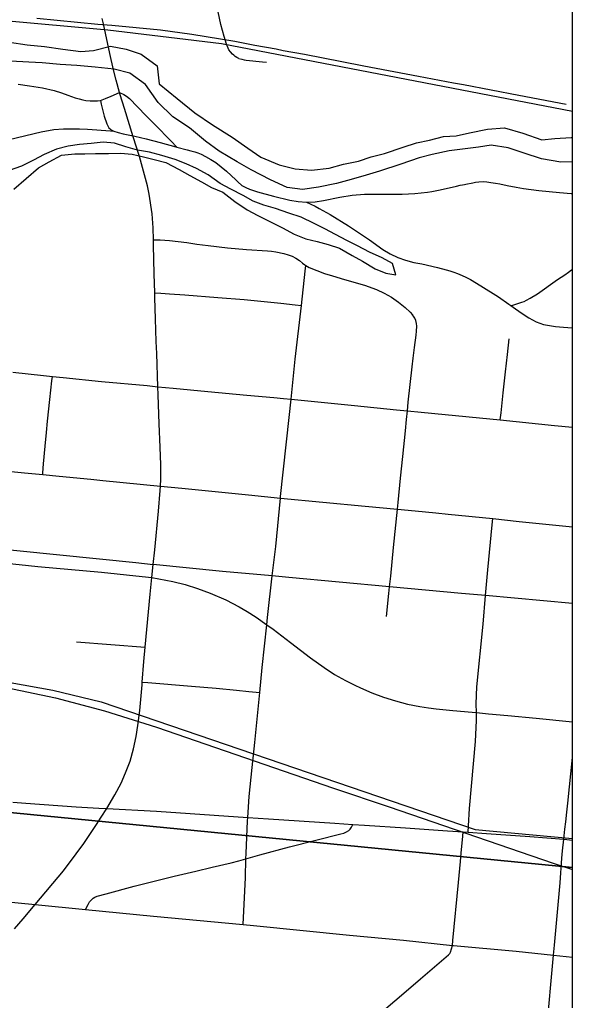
# Model space of a CAD drawing. Extents: x 0 to 1134, y 0 to 440.
# Drawn here: x 845.954 to 846.364, y 362.891 to 363.619 of the extents above; entities that cross this region are included whole.
import ezdxf

# ---------------------------------------------------------------- set-up
doc = ezdxf.new("R2010")
doc.units = 0
for name, color, linetype in [('Default', 7, 'Continuous'), ('GM_X_City_Street', 7, 'Continuous'), ('GM_X_County_Road', 7, 'Continuous'), ('GM_X_Major_River', 7, 'Continuous'), ('GM_X_Minor_Lake', 7, 'Continuous'), ('GM_X_Rail_Line', 7, 'Continuous'), ('GM_X_State_Route', 7, 'Continuous'), ('GM_X_Unincorporated', 7, 'Continuous'), ('GM_X_US_Route', 7, 'Continuous'), ('SH_Cut_Line', 7, 'Continuous')]:
    doc.layers.add(name, color=color, linetype=linetype)

msp = doc.modelspace()

# ---------------------------------------------------------------- linework, layer by layer
at = {"layer": 'Default'}
for points in [[(846.36382, 362.98907), (846.36382, 363.99576), (845.94632, 364.03841), (845.86026, 363.03836)], [(846.36382, 361.99448), (846.36382, 362.98907), (845.86026, 363.03836), (845.76989, 362.05542)]]:
    msp.add_lwpolyline(points, close=True, dxfattribs=at)
at = {"layer": 'GM_X_City_Street'}
msp.add_line((845.99581, 363.15658), (846.04678, 363.15266), dxfattribs=at)
for points in [[(846.11636, 363.58979), (846.11488, 363.59043), (846.1136, 363.59122), (846.11244, 363.59211), (846.11147, 363.593), (846.11004, 363.59462), (846.10896, 363.59616), (846.10829, 363.59741), (846.10709, 363.60025), (846.10526, 363.60607), (846.10294, 363.615), (846.09923, 363.63238), (846.09396, 363.65746), (846.09072, 363.67255), (846.08895, 363.68165), (846.08775, 363.687), (846.08739, 363.68863)], [(846.11636, 363.58979), (846.11843, 363.58915), (846.12026, 363.58874), (846.12158, 363.58849), (846.13392, 363.58723), (846.1369, 363.58699)], [(845.95243, 363.57059), (845.96098, 363.56935), (845.9706, 363.56787), (845.97931, 363.56598), (845.98464, 363.56423), (845.98934, 363.56245), (845.99478, 363.56051), (845.99772, 363.55965), (846.00051, 363.55899), (846.00282, 363.55858), (846.00594, 363.55834), (846.00902, 363.55815), (846.01137, 363.55825), (846.01351, 363.5585), (846.0174, 363.56009), (846.02145, 363.56177), (846.02769, 363.56437)], [(846.02769, 363.56437), (846.03089, 363.56299), (846.03296, 363.56162), (846.03501, 363.55988), (846.04717, 363.54734), (846.05401, 363.54064), (846.06598, 363.52834), (846.07024, 363.52395)], [(846.01351, 363.5585), (846.01408, 363.55579), (846.01556, 363.54987), (846.01622, 363.54683), (846.01829, 363.54106), (846.01988, 363.53826), (846.02089, 363.5372), (846.02147, 363.53677), (846.02198, 363.53639), (846.02347, 363.53565)], [(845.84076, 363.50381), (845.84521, 363.50338), (845.8526, 363.50389), (845.86542, 363.50603), (845.87101, 363.50734), (845.87997, 363.50956), (845.90083, 363.51479), (845.90997, 363.5177), (845.92748, 363.52403), (845.94138, 363.52822), (845.94573, 363.52945), (845.96957, 363.53529), (845.97903, 363.53685), (845.98601, 363.53751), (845.99209, 363.53751), (845.99802, 363.53743), (846.00385, 363.53734), (846.02111, 363.53587), (846.02347, 363.53565)], [(846.02347, 363.53565), (846.02674, 363.53467), (846.03044, 363.53384), (846.03774, 363.53221), (846.03903, 363.53192), (846.0475, 363.52995), (846.0579, 363.52727), (846.06949, 363.52414), (846.07024, 363.52395), (846.07787, 363.522), (846.0807, 363.52119), (846.08367, 363.52041), (846.0858, 363.51967), (846.08831, 363.51863), (846.09152, 363.51699), (846.09547, 363.51477), (846.09913, 363.51236), (846.10705, 363.50614), (846.11396, 363.49957), (846.11547, 363.49804), (846.11856, 363.49545), (846.12145, 363.49383), (846.12419, 363.49269), (846.13011, 363.49073), (846.14207, 363.4874), (846.15417, 363.48452), (846.16035, 363.48352), (846.16636, 363.48315), (846.17288, 363.48336), (846.17911, 363.48423), (846.1913, 363.48682), (846.20043, 363.48825), (846.20963, 363.48892), (846.2189, 363.48896), (846.2376, 363.48893), (846.24696, 363.48946), (846.25628, 363.49051), (846.25954, 363.49105), (846.26575, 363.4922), (846.27782, 363.49491), (846.28062, 363.49557), (846.28236, 363.49596), (846.28367, 363.49622), (846.28462, 363.49633), (846.28987, 363.49735), (846.29193, 363.49776), (846.29439, 363.49809), (846.2976, 363.49833), (846.30039, 363.49809), (846.30319, 363.49767), (846.30664, 363.49702), (846.31001, 363.49652), (846.31536, 363.49537), (846.32201, 363.49414), (846.3276, 363.49307), (846.33886, 363.49159), (846.3542, 363.49011), (846.36295, 363.48946), (846.36382, 363.48942)], [(846.16636, 363.48315), (846.17297, 363.47999), (846.176, 363.47844), (846.18407, 363.47385), (846.19753, 363.46542), (846.21314, 363.45499), (846.2232, 363.44796), (846.2286, 363.4447), (846.2343, 363.44196), (846.24, 363.43989), (846.24606, 363.43819), (846.25198, 363.43715), (846.2636, 363.43457), (846.27026, 363.43279), (846.27298, 363.43201), (846.27587, 363.43116), (846.27865, 363.43007), (846.28194, 363.42872), (846.28471, 363.42737), (846.28808, 363.42562), (846.29578, 363.42103), (846.30896, 363.41285), (846.31654, 363.40742), (846.31825, 363.40621)], [(846.05283, 363.45519), (846.05797, 363.45496), (846.06483, 363.45465), (846.07755, 363.45301), (846.08513, 363.45188), (846.09353, 363.45086), (846.10788, 363.44912), (846.12203, 363.44789), (846.13747, 363.44701), (846.14054, 363.44664), (846.14363, 363.44623), (846.14978, 363.44493), (846.15275, 363.44403), (846.15573, 363.44291), (846.15857, 363.44149), (846.16119, 363.43972), (846.16349, 363.43783), (846.16521, 363.43651), (846.16607, 363.43592), (846.16854, 363.43465), (846.17409, 363.43223), (846.17985, 363.43016), (846.18573, 363.42829), (846.19469, 363.42573), (846.20961, 363.42138), (846.21845, 363.4182), (846.22416, 363.41556), (846.22964, 363.41243), (846.23478, 363.4088), (846.23963, 363.40479), (846.2433, 363.4013), (846.24505, 363.39941)], [(846.12282, 363.02631), (846.12396, 363.04175), (846.12615, 363.06342), (846.12822, 363.08196), (846.13177, 363.11903), (846.13367, 363.13772), (846.13703, 363.16938), (846.13761, 363.17484), (846.14111, 363.20555), (846.1436, 363.2274), (846.14711, 363.26338), (846.1472, 363.26459), (846.15352, 363.32331), (846.15498, 363.33676), (846.15813, 363.3666), (846.16269, 363.40623), (846.16561, 363.43171), (846.16607, 363.43592)], [(846.31825, 363.40621), (846.31959, 363.40661), (846.32402, 363.40794), (846.32624, 363.40878), (846.32796, 363.40941), (846.32965, 363.4103), (846.33242, 363.41168), (846.33787, 363.4151), (846.35287, 363.42562), (846.35813, 363.42917), (846.36089, 363.43114), (846.36326, 363.43279), (846.36382, 363.43321)], [(846.0539, 363.41567), (846.05828, 363.41539), (846.06483, 363.41498), (846.07622, 363.41426), (846.1006, 363.41235), (846.12018, 363.41068), (846.14755, 363.40801), (846.15811, 363.40678), (846.16269, 363.40623)], [(846.22591, 363.17537), (846.22762, 363.1925), (846.2282, 363.19753), (846.22903, 363.2053), (846.23105, 363.22667), (846.23408, 363.2551), (846.23458, 363.26), (846.23627, 363.27806), (846.23788, 363.29435), (846.23992, 363.31326), (846.24079, 363.3216), (846.24134, 363.32809), (846.24192, 363.33467), (846.24342, 363.34771), (846.2449, 363.36071), (846.24571, 363.36724), (846.24664, 363.37509), (846.24786, 363.38424), (846.2482, 363.38729), (846.24839, 363.39091), (846.24814, 363.39301), (846.24756, 363.39521), (846.24683, 363.39681), (846.24587, 363.39834), (846.24505, 363.39941)], [(846.31825, 363.40621), (846.32156, 363.40386), (846.32652, 363.40038), (846.33156, 363.39711), (846.33682, 363.39431), (846.33956, 363.39318), (846.34239, 363.39227), (846.34527, 363.39161), (846.35121, 363.39081), (846.35732, 363.39032), (846.36042, 363.39004), (846.36382, 363.38965)], [(846.31024, 363.32136), (846.31085, 363.32671), (846.3125, 363.34151), (846.31422, 363.35704), (846.31562, 363.37003), (846.31683, 363.38165)], [(845.94862, 363.35692), (845.97125, 363.35439), (845.97791, 363.35366), (845.98584, 363.3528), (846.01431, 363.34993), (846.04833, 363.34686), (846.05616, 363.34607), (846.06758, 363.34497), (846.09319, 363.34261), (846.12227, 363.33987), (846.14212, 363.33797), (846.14933, 363.33733), (846.15498, 363.33676), (846.16753, 363.33549), (846.20213, 363.33207), (846.2332, 363.32889), (846.24134, 363.32809), (846.25157, 363.32703), (846.29484, 363.32289), (846.31024, 363.32136), (846.35054, 363.31734), (846.36382, 363.316)], [(845.97073, 363.28081), (845.97084, 363.2822), (845.97135, 363.28868), (845.97249, 363.30196), (845.97352, 363.31204), (845.97434, 363.32038), (845.97588, 363.33654), (845.97753, 363.35044), (845.97791, 363.35366)], [(845.90763, 363.28706), (845.9571, 363.28209), (845.97073, 363.28081), (845.98303, 363.27961), (846.00632, 363.2773), (846.01538, 363.27632), (846.05816, 363.27226), (846.07405, 363.27078), (846.12345, 363.26571), (846.14711, 363.26338), (846.21008, 363.25729), (846.23408, 363.2551), (846.24722, 363.25389), (846.26258, 363.25238), (846.27174, 363.25151), (846.30482, 363.2481), (846.32421, 363.24609), (846.36382, 363.24192)], [(846.28646, 363.01541), (846.28672, 363.02015), (846.28739, 363.03293), (846.29181, 363.0827), (846.29274, 363.09826), (846.29267, 363.10419), (846.29238, 363.11072), (846.29292, 363.12316), (846.29753, 363.16975), (846.29936, 363.19099), (846.301, 363.21019), (846.30436, 363.24361), (846.30482, 363.2481)], [(846.04462, 363.12675), (846.04879, 363.12641), (846.08114, 363.12375), (846.09943, 363.12225), (846.11446, 363.12082), (846.12359, 363.11977), (846.12918, 363.11926), (846.13177, 363.11903)], [(846.35744, 363.01008), (846.3583, 363.01755), (846.35892, 363.02299), (846.35977, 363.03036), (846.3605, 363.03681), (846.36382, 363.07087)], [(846.11945, 362.9468), (846.11974, 362.95203), (846.12026, 362.96169), (846.12112, 362.98181), (846.12146, 362.99553), (846.12164, 362.99951), (846.12272, 363.02384), (846.12282, 363.02631)], [(846.12146, 362.99553), (846.13177, 362.99864), (846.15394, 363.00445), (846.19195, 363.01406), (846.19415, 363.01473), (846.19628, 363.01559), (846.19799, 363.01672), (846.19898, 363.01771), (846.19997, 363.01899), (846.20096, 363.02102)], [(846.27478, 362.93128), (846.27513, 362.93498), (846.27925, 362.97801), (846.2807, 362.99372), (846.28126, 362.99985), (846.28243, 363.01235), (846.28274, 363.01567)], [(846.34455, 362.86679), (846.34978, 362.92398), (846.35046, 362.93148), (846.35465, 362.97771), (846.35597, 362.99604), (846.35643, 363.00161), (846.35744, 363.01008)], [(845.55064, 362.99219), (845.57181, 362.99098), (845.62417, 362.98749), (845.6423, 362.98628), (845.67937, 362.98396), (845.7094, 362.98186), (845.71297, 362.98161), (845.74936, 362.97949), (845.77393, 362.97796), (845.78027, 362.97755), (845.8482, 362.97308), (845.8729, 362.97092), (845.94148, 362.96407), (845.94227, 362.964), (845.96516, 362.96173)], [(846.00252, 362.95808), (846.00449, 362.96179), (846.00544, 362.96358), (846.00681, 362.96522), (846.00813, 362.96637), (846.00947, 362.96722), (846.0111, 362.96778), (846.01773, 362.96965), (846.03859, 362.97539), (846.06826, 362.98265), (846.08444, 362.98648), (846.09647, 362.98933), (846.11056, 362.99267), (846.11626, 362.99402), (846.12146, 362.99553)], [(846.22035, 362.8804), (846.23687, 362.8944), (846.25102, 362.90648), (846.27198, 362.92438), (846.27249, 362.92491), (846.27287, 362.92542), (846.27331, 362.92642), (846.27478, 362.93128)]]:
    msp.add_lwpolyline(points, dxfattribs=at)
at = {"layer": 'GM_X_County_Road'}
for p, q in [((846.28274, 363.01567), (846.28646, 363.01541)), ((846.35744, 363.01008), (846.36382, 363.00956)), ((845.95612, 362.95114), (845.96516, 362.96173)), ((845.96516, 362.96173), (846.00252, 362.95808)), ((845.94967, 362.94358), (845.95612, 362.95114)), ((846.34978, 362.92398), (846.36382, 362.92253))]:
    msp.add_line(p, q, dxfattribs=at)
for points in [[(846.02769, 363.56437), (846.0251, 363.57356), (846.02313, 363.58129), (846.02049, 363.59329), (846.01573, 363.61533), (846.01486, 363.61938)], [(846.05283, 363.45519), (846.05272, 363.46407), (846.05189, 363.47443), (846.04976, 363.48906), (846.04844, 363.49514), (846.04548, 363.506), (846.04252, 363.51685), (846.03792, 363.53164), (846.03135, 363.55252), (846.02822, 363.56262), (846.02769, 363.56437)], [(846.0539, 363.41567), (846.05337, 363.42987), (846.05288, 363.45109), (846.05283, 363.45519)], [(846.05616, 363.34607), (846.05534, 363.37069), (846.05502, 363.37957), (846.05452, 363.39634), (846.05403, 363.41196), (846.0539, 363.41567)], [(846.05816, 363.27226), (846.05847, 363.27731), (846.05831, 363.28816), (846.05798, 363.30115), (846.05715, 363.31857), (846.05633, 363.33995), (846.05616, 363.34607)], [(846.05172, 363.2045), (846.05274, 363.21409), (846.05386, 363.22503), (846.05666, 363.25363), (846.05798, 363.26909), (846.05816, 363.27226)], [(846.04678, 363.15266), (846.05042, 363.19198), (846.05172, 363.2045)], [(846.04462, 363.12675), (846.04581, 363.14217), (846.04678, 363.15266)], [(846.01818, 363.033), (846.02416, 363.04307), (846.02881, 363.05187), (846.0322, 363.05932), (846.0355, 363.06805), (846.03813, 363.07728), (846.04007, 363.08642), (846.04134, 363.09454), (846.04278, 363.10581), (846.04448, 363.12485), (846.04462, 363.12675)], [(845.94857, 363.03763), (845.95817, 363.03697), (845.99561, 363.03415), (846.01225, 363.0333), (846.01818, 363.033)], [(845.96516, 362.96173), (845.9862, 362.98677), (845.99546, 362.99922), (846.00129, 363.00705), (846.0106, 363.02119), (846.01406, 363.02665), (846.01818, 363.033)], [(846.01818, 363.033), (846.05507, 363.03098), (846.12282, 363.02631)], [(846.12282, 363.02631), (846.13823, 363.02525), (846.18748, 363.02199), (846.20096, 363.02102)], [(846.20096, 363.02102), (846.20949, 363.02048), (846.24001, 363.01857), (846.27125, 363.01644), (846.28274, 363.01567)], [(846.28646, 363.01541), (846.29997, 363.01451), (846.33221, 363.01213), (846.35744, 363.01008)], [(846.00252, 362.95808), (846.05304, 362.95315), (846.11945, 362.9468)], [(846.11945, 362.9468), (846.12718, 362.94606), (846.1983, 362.93888), (846.23854, 362.93517), (846.27478, 362.93128)], [(846.27478, 362.93128), (846.27561, 362.93117), (846.32205, 362.92694), (846.34978, 362.92398)]]:
    msp.add_lwpolyline(points, dxfattribs=at)
at = {"layer": 'GM_X_Major_River'}
for points in [[(845.94597, 363.60174), (845.95921, 363.59991), (845.97208, 363.59847), (845.9857, 363.59662), (845.99894, 363.59479), (846.00845, 363.5957), (846.02105, 363.59883), (846.03276, 363.59665)], [(846.03276, 363.59665), (846.04368, 363.59297), (846.05562, 363.58433), (846.0572, 363.57099), (846.0706, 363.56003), (846.08363, 363.54946), (846.0967, 363.54041), (846.11128, 363.53133), (846.12285, 363.52307), (846.13256, 363.51638), (846.14609, 363.51074), (846.15816, 363.5078), (846.17028, 363.50675), (846.18322, 363.50834), (846.19392, 363.51113), (846.20498, 363.51353), (846.21455, 363.51672), (846.22447, 363.51915), (846.23825, 363.52376), (846.24819, 363.52695), (846.25773, 363.529), (846.26804, 363.5318), (846.27755, 363.53233), (846.28746, 363.53438), (846.30081, 363.5371), (846.31337, 363.53833), (846.32693, 363.5342), (846.34124, 363.5293), (846.35075, 363.53022), (846.36291, 363.53107), (846.36382, 363.53096)], [(846.09148, 363.52838), (846.07957, 363.53816), (846.06724, 363.54643), (846.05648, 363.55695), (846.04694, 363.57047), (846.03537, 363.57873), (846.02368, 363.58166), (846.00967, 363.58313), (845.99604, 363.5846), (845.98353, 363.58527), (845.97027, 363.58635), (845.96042, 363.58696), (845.94677, 363.58766)], [(846.36382, 363.51295), (846.35526, 363.51263), (846.3409, 363.51525), (846.3281, 363.51936), (846.31605, 363.52344), (846.30357, 363.52525), (846.29404, 363.52396), (846.28224, 363.52234), (846.27234, 363.52105), (846.25975, 363.51831), (846.25021, 363.51588), (846.23643, 363.51126), (846.22074, 363.50594), (846.21081, 363.50313), (846.19972, 363.49997), (846.18864, 363.49681), (846.17529, 363.49409), (846.16349, 363.49247), (846.15214, 363.49388), (846.13974, 363.49949), (846.1255, 363.50705), (846.11502, 363.513), (846.10154, 363.52092), (846.09148, 363.52838)]]:
    msp.add_lwpolyline(points, dxfattribs=at)
at = {"layer": 'GM_X_Minor_Lake'}
msp.add_lwpolyline([(845.94922, 363.49274), (845.9675, 363.50854), (845.97548, 363.51304), (845.98459, 363.5179), (845.99444, 363.51897), (846.002, 363.51891), (846.00995, 363.51923), (846.01941, 363.51916), (846.02849, 363.51948), (846.03718, 363.51865), (846.04549, 363.51669), (846.05342, 363.51474), (846.0621, 363.5124), (846.0719, 363.50739), (846.07981, 363.50277), (846.08847, 363.49816), (846.096, 363.49392), (846.1043, 363.49045), (846.11332, 363.48355), (846.12236, 363.47741), (846.13027, 363.47318), (846.13931, 363.46856), (846.14873, 363.46393), (846.1574, 363.45931), (846.16607, 363.45583), (846.17438, 363.45387), (846.18268, 363.45153), (846.19098, 363.44882), (846.2004, 363.44343), (846.20793, 363.4392), (846.21735, 363.43344), (846.22527, 363.43034), (846.23282, 363.42915), (846.23024, 363.43752), (846.22271, 363.44175), (846.21328, 363.44599), (846.20424, 363.45061), (846.19632, 363.45447), (846.18804, 363.45908), (846.18013, 363.46332), (846.17221, 363.46717), (846.16241, 363.4718), (846.15336, 363.4749), (846.14355, 363.47839), (846.13487, 363.48073), (846.12695, 363.48383), (846.11941, 363.48806), (846.11037, 363.49268), (846.10246, 363.49691), (846.09343, 363.50343), (846.08476, 363.50805), (846.07723, 363.51152), (846.06893, 363.51462), (846.05912, 363.51773), (846.05006, 363.52007), (846.04099, 363.52166), (846.03231, 363.524), (846.024, 363.52672), (846.01569, 363.52754), (846.0066, 363.52647), (845.99789, 363.52578), (845.98957, 363.5247), (845.98085, 363.52249), (845.97173, 363.51838), (845.96376, 363.51426), (845.95502, 363.50978), (845.94592, 363.50643)], dxfattribs=at)
at = {"layer": 'GM_X_Rail_Line'}
for points in [[(845.34206, 363.70581), (845.34723, 363.70056), (845.35447, 363.695), (845.38427, 363.67908), (845.43417, 363.66507), (845.53311, 363.65413), (845.85783, 363.62548), (846.019, 363.61084), (846.10348, 363.60072), (846.36382, 363.55055)], [(846.35929, 363.55565), (846.32414, 363.56225), (846.28312, 363.57001), (846.27565, 363.57142), (846.24961, 363.5764), (846.20893, 363.58409), (846.19273, 363.58718), (846.1649, 363.59264), (846.14911, 363.59535), (846.14399, 363.59654), (846.12812, 363.59936), (846.11341, 363.60228), (846.08138, 363.60753), (846.05813, 363.61069), (846.02198, 363.61411), (846.01169, 363.61497), (845.99645, 363.61641), (845.96625, 363.61935)], [(844.35379, 362.94235), (844.4056, 362.96198), (844.44342, 362.98021), (844.71652, 363.0069), (845.33834, 363.04906), (845.38221, 363.05921), (845.42429, 363.06541), (845.53321, 363.06295), (845.56373, 363.07909), (845.64047, 363.10636), (845.70897, 363.12492), (845.75724, 363.13484), (845.80056, 363.13856), (845.83254, 363.13801), (845.86997, 363.13669), (845.92431, 363.13033), (845.97814, 363.12077), (846.01417, 363.11202), (846.2916, 363.01729), (846.36382, 363.01059)], [(845.94364, 363.12267), (845.9803, 363.11516), (846.01652, 363.1055), (846.05506, 363.09325), (846.15716, 363.05823), (846.18645, 363.04807), (846.22789, 363.03412), (846.34968, 362.99237), (846.36382, 362.98757)]]:
    msp.add_lwpolyline(points, dxfattribs=at)
at = {"layer": 'GM_X_State_Route'}
msp.add_line((846.36382, 363.18512), (846.29936, 363.19099), dxfattribs=at)
for points in [[(845.87758, 363.22178), (845.90894, 363.21867), (845.96718, 363.21265), (846.01425, 363.20841), (846.04456, 363.20525), (846.05172, 363.2045)], [(846.14111, 363.20555), (846.10409, 363.20878), (846.05274, 363.21409)], [(846.05172, 363.2045), (846.0673, 363.20141), (846.07651, 363.19913), (846.08554, 363.19635), (846.09496, 363.19283), (846.10657, 363.18793), (846.11642, 363.18276), (846.12233, 363.1793), (846.12908, 363.17504), (846.13703, 363.16938)], [(846.2282, 363.19753), (846.15328, 363.20448), (846.14111, 363.20555)], [(846.29936, 363.19099), (846.28147, 363.19259), (846.2282, 363.19753)], [(846.13703, 363.16938), (846.14168, 363.16601), (846.15466, 363.1562), (846.16943, 363.14475), (846.17948, 363.13752), (846.18725, 363.13251), (846.19533, 363.12785), (846.20224, 363.12439), (846.20667, 363.12242), (846.21496, 363.11886), (846.22363, 363.11559), (846.23244, 363.11278), (846.2414, 363.11048), (846.25048, 363.1087), (846.25708, 363.1078)], [(846.25708, 363.1078), (846.26274, 363.10703), (846.27515, 363.1058), (846.28937, 363.10447), (846.29267, 363.10419)], [(846.29267, 363.10419), (846.30154, 363.10334), (846.31601, 363.10198), (846.33701, 363.10002), (846.36382, 363.09718)]]:
    msp.add_lwpolyline(points, dxfattribs=at)
at = {"layer": 'GM_X_Unincorporated'}
msp.add_lwpolyline([(846.36382, 358.92914), (846.36382, 365.00894)], dxfattribs=at)
at = {"layer": 'GM_X_US_Route'}
msp.add_line((846.36382, 363.18512), (846.29936, 363.19099), dxfattribs=at)
for points in [[(845.65007, 363.24903), (845.65209, 363.24936), (845.66128, 363.25035), (845.67049, 363.25084), (845.67973, 363.25084), (845.68754, 363.25049), (845.69079, 363.2502), (845.74041, 363.24536), (845.75102, 363.24434), (845.77213, 363.24231), (845.83376, 363.23629), (845.87851, 363.2318), (845.95389, 363.22419), (846.03993, 363.21552), (846.05274, 363.21409)], [(845.87758, 363.22178), (845.90894, 363.21867), (845.96718, 363.21265), (846.01425, 363.20841), (846.04456, 363.20525), (846.05172, 363.2045)], [(846.14111, 363.20555), (846.10409, 363.20878), (846.05274, 363.21409)], [(846.05172, 363.2045), (846.0673, 363.20141), (846.07651, 363.19913), (846.08554, 363.19635), (846.09496, 363.19283), (846.10657, 363.18793), (846.11642, 363.18276), (846.12233, 363.1793), (846.12908, 363.17504), (846.13703, 363.16938)], [(846.2282, 363.19753), (846.15328, 363.20448), (846.14111, 363.20555)], [(846.29936, 363.19099), (846.28147, 363.19259), (846.2282, 363.19753)], [(846.13703, 363.16938), (846.14168, 363.16601), (846.15466, 363.1562), (846.16943, 363.14475), (846.17948, 363.13752), (846.18725, 363.13251), (846.19533, 363.12785), (846.20224, 363.12439), (846.20667, 363.12242), (846.21496, 363.11886), (846.22363, 363.11559), (846.23244, 363.11278), (846.2414, 363.11048), (846.25048, 363.1087), (846.25708, 363.1078)], [(846.25708, 363.1078), (846.26274, 363.10703), (846.27515, 363.1058), (846.28937, 363.10447), (846.29267, 363.10419)], [(846.29267, 363.10419), (846.30154, 363.10334), (846.31601, 363.10198), (846.33701, 363.10002), (846.36382, 363.09718)]]:
    msp.add_lwpolyline(points, dxfattribs=at)
at = {"layer": 'SH_Cut_Line'}
msp.add_lwpolyline([(846.36382, 355.71807), (846.36382, 369.31807), (835.25735, 369.31807)], dxfattribs=at)

doc.saveas('drawing.dxf')
